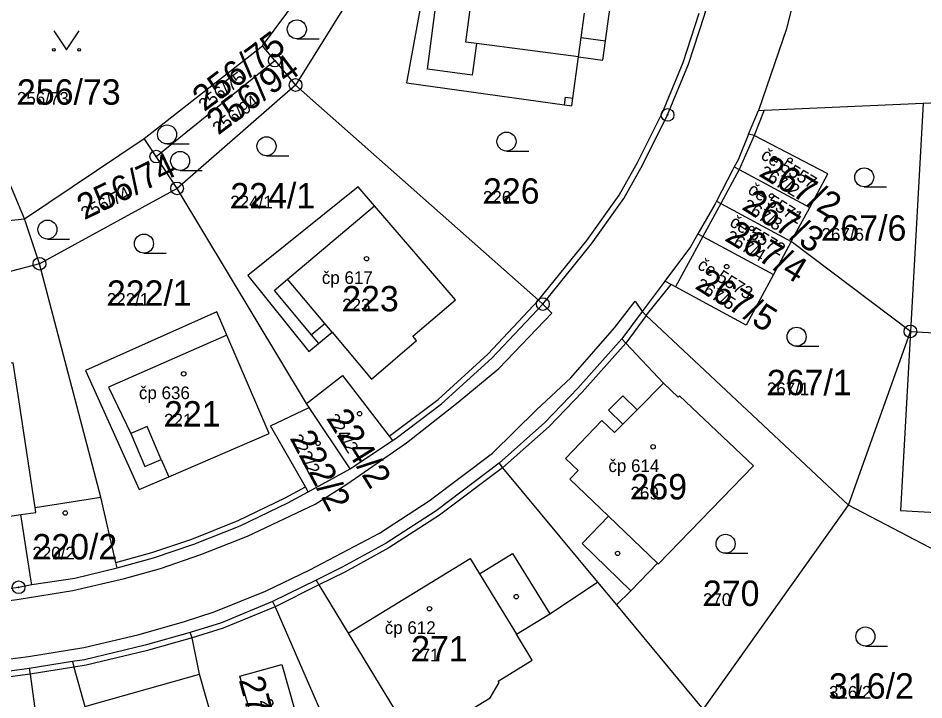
# Model space of a CAD drawing. Extents: x -763628 to -761565, y -976033 to -973833.
# Drawn here: x -762425.9 to -762354.5, y -974691 to -974637.2 of the extents above; entities that cross this region are included whole.
import ezdxf

# ---------------------------------------------------------------- set-up
doc = ezdxf.new("R2010")
doc.units = 0
for name, color, linetype in [('KN_cisla parcel 1000', 7, 'Continuous'), ('KN_cisla parcel 500', 7, 'Continuous'), ('KN_cisla popisna 500', 7, 'Continuous'), ('KN_hranice parcel', 7, 'Continuous'), ('KN_vnitrni kresba parcel', 7, 'Continuous'), ('KN_znacky bodu BP', 7, 'Continuous'), ('KN_znacky budov', 7, 'Continuous'), ('KN_znacky kultur', 7, 'Continuous')]:
    doc.layers.add(name, color=color, linetype=linetype)

msp = doc.modelspace()

# ---------------------------------------------------------------- linework, layer by layer
at = {"layer": 'KN_hranice parcel'}
for p, q in [((-762391.72, -974622.68), (-762404.05, -974642.51)), ((-762425.43, -974653.06), (-762433.41, -974634.01)), ((-762406.66, -974639.43), (-762403.5, -974635.17)), ((-762415.98, -974646.72), (-762406.66, -974639.43)), ((-762405.69, -974640.58), (-762406.66, -974639.43)), ((-762415.04, -974648.15), (-762405.69, -974640.58)), ((-762405.69, -974640.58), (-762404.05, -974642.51)), ((-762404.05, -974642.51), (-762413.39, -974650.66)), ((-762354.58, -974643.95), (-762338.31, -974643.23)), ((-762368.34, -974646.38), (-762367.56, -974644.53)), ((-762354.58, -974643.95), (-762355.58, -974661.94)), ((-762425.43, -974653.06), (-762415.98, -974646.72)), ((-762415.04, -974648.15), (-762415.98, -974646.72)), ((-762413.39, -974650.66), (-762415.04, -974648.15)), ((-762413.39, -974650.66), (-762424.24, -974656.6)), ((-762403.2, -974667.62), (-762413.39, -974650.66)), ((-762364.97, -974654.84), (-762363.52, -974652.17)), ((-762424.24, -974656.6), (-762425.43, -974653.06)), ((-762364.97, -974654.84), (-762366.38, -974657.45)), ((-762355.58, -974661.94), (-762364.97, -974654.84)), ((-762424.24, -974656.6), (-762441.06, -974661.03)), ((-762419.41, -974675.02), (-762424.24, -974656.6)), ((-762376.74, -974660.38), (-762378.32, -974662.53)), ((-762360.46, -974675.65), (-762355.58, -974661.94)), ((-762402.98, -974667.95), (-762403.2, -974667.62)), ((-762399.76, -974672.79), (-762402.98, -974667.95)), ((-762399.76, -974672.79), (-762396.41, -974670.55)), ((-762403.05, -974674.58), (-762399.76, -974672.79)), ((-762424.59, -974675.82), (-762419.41, -974675.02)), ((-762371.92, -974691.76), (-762360.46, -974675.65)), ((-762346, -974683.22), (-762360.46, -974675.65)), ((-762402.44, -974681.55), (-762405.87, -974683.24)), ((-762380.24, -974681.71), (-762378.76, -974683.5)), ((-762378.76, -974683.5), (-762371.92, -974691.76)), ((-762421.65, -974687.98), (-762425.05, -974688.52)), ((-762425.05, -974688.52), (-762444.88, -974691.23))]:
    msp.add_line(p, q, dxfattribs=at)
for points in [[(-762357.24, -974590.06), (-762362.84, -974626.97), (-762363.63, -974631.1), (-762365.36, -974638.07), (-762367.56, -974644.53)], [(-762391.72, -974622.68), (-762395.3, -974642.34), (-762382.86, -974644.07), (-762382.27, -974644.15), (-762382.19, -974643.56), (-762381.75, -974640.3), (-762379.82, -974640.56), (-762379.62, -974639.03), (-762379.36, -974637.1), (-762379.18, -974635.77), (-762381.1, -974635.51), (-762380.12, -974628.26), (-762379.92, -974626.78), (-762379.86, -974626.34), (-762379.65, -974624.76), (-762379.52, -974624.38)], [(-762384.56, -974659.79), (-762380.71, -974655.04), (-762378.17, -974651.47), (-762376.69, -974648.83), (-762374.73, -974644.87), (-762373.07, -974640.87), (-762371.81, -974636.99), (-762370.55, -974632.56), (-762369.27, -974625.94)], [(-762384.56, -974659.79), (-762384.89, -974659.48), (-762404.05, -974642.51)], [(-762367.56, -974644.53), (-762367.11, -974644.5), (-762354.58, -974643.95)], [(-762368.34, -974646.38), (-762369.16, -974648.4), (-762369.47, -974648.97)], [(-762363.52, -974652.17), (-762362.1, -974649.52), (-762367.9, -974646.48), (-762368.34, -974646.38)], [(-762369.47, -974648.97), (-762369.61, -974649.22), (-762370.87, -974651.67)], [(-762369.47, -974648.97), (-762369.08, -974649.18), (-762363.52, -974652.17)], [(-762401.18, -974661.99), (-762398.06, -974665.7), (-762394.52, -974662.65), (-762394.8, -974662.32), (-762391.45, -974659.44), (-762397.83, -974652.03), (-762399.12, -974650.53), (-762407.81, -974657.52), (-762403, -974663.53), (-762402.24, -974662.89), (-762401.18, -974661.99)], [(-762370.87, -974651.67), (-762370.98, -974651.89), (-762372.34, -974654.25)], [(-762370.87, -974651.67), (-762370.53, -974651.85), (-762364.97, -974654.84)], [(-762441.95, -974657.1), (-762430.2, -974653.56), (-762425.43, -974653.06)], [(-762372.34, -974654.25), (-762372.47, -974654.49), (-762372.92, -974655.28), (-762374.93, -974657.97)], [(-762372.34, -974654.25), (-762371.95, -974654.46), (-762366.38, -974657.45)], [(-762374.93, -974657.97), (-762375.08, -974658.17), (-762376.74, -974660.38)], [(-762366.38, -974657.45), (-762368.53, -974661.44), (-762374.09, -974658.42), (-762374.45, -974658.23), (-762374.93, -974657.97)], [(-762396.41, -974670.55), (-762396.11, -974670.35), (-762392.54, -974667.66), (-762388.58, -974664.04), (-762384.56, -974659.79)], [(-762409.48, -974662.24), (-762410.26, -974660.41), (-762420.61, -974665.02), (-762416.37, -974674.4), (-762414.05, -974673.4), (-762406.14, -974670), (-762409.48, -974662.24)], [(-762376.74, -974660.38), (-762376.41, -974660.69), (-762360.46, -974675.65)], [(-762355.58, -974661.94), (-762356.36, -974676.06), (-762351.25, -974676.36), (-762339.61, -974677.05), (-762339.16, -974668.73), (-762339.47, -974668.72), (-762339.15, -974662.85)], [(-762355.58, -974661.94), (-762348.95, -974662.31), (-762339.15, -974662.85)], [(-762378.32, -974662.53), (-762381.8, -974666.42), (-762384.4, -974669.13), (-762388.01, -974672.33)], [(-762378.76, -974683.5), (-762377.61, -974682.4), (-762375.51, -974680.21), (-762375.44, -974680.28), (-762367.95, -974672.55), (-762373.78, -974667.02), (-762373.88, -974667.13), (-762375.04, -974666.03), (-762378.01, -974662.86), (-762378.32, -974662.53)], [(-762424.59, -974675.82), (-762425.93, -974666.98), (-762426.32, -974664.41), (-762438.15, -974666.28), (-762436.84, -974675.52), (-762435.35, -974675.29), (-762434, -974675.08), (-762433.61, -974677.61), (-762425.7, -974676.39)], [(-762403.2, -974667.62), (-762400.36, -974665.43), (-762396.68, -974670.19), (-762396.41, -974670.55)], [(-762403.05, -974674.58), (-762403.27, -974674.19), (-762406.02, -974669.4), (-762402.98, -974667.95)], [(-762388.01, -974672.33), (-762392.98, -974676.08), (-762396.91, -974678.63), (-762400.38, -974680.53), (-762402.44, -974681.55)], [(-762388.01, -974672.33), (-762387.74, -974672.69), (-762380.24, -974681.71)], [(-762418.11, -974680.59), (-762415.25, -974679.8), (-762412.06, -974678.73), (-762408.41, -974677.26), (-762404.65, -974675.45), (-762403.05, -974674.58)], [(-762418.11, -974680.59), (-762418.23, -974680.16), (-762419.41, -974675.02)], [(-762425.7, -974676.39), (-762424.53, -974676.21), (-762424.59, -974675.82)], [(-762424.85, -974681.9), (-762424.91, -974681.49), (-762425.7, -974676.39)], [(-762424.85, -974681.9), (-762421.45, -974681.41), (-762418.11, -974680.59)], [(-762402.44, -974681.55), (-762402.21, -974681.93), (-762399.9, -974685.74), (-762395.03, -974693.77), (-762392.39, -974692.15), (-762392.31, -974692.28), (-762390.95, -974692.21), (-762388.7, -974690.83), (-762388, -974689.63), (-762388.07, -974689.51), (-762385.39, -974687.86), (-762386.64, -974685.82), (-762384.02, -974684.22), (-762380.24, -974681.71)], [(-762437.85, -974683.73), (-762425.89, -974682.12), (-762424.85, -974681.9)], [(-762405.87, -974683.24), (-762409.9, -974684.91), (-762412.35, -974685.68)], [(-762405.87, -974683.24), (-762405.67, -974683.65), (-762395.71, -974706.59)], [(-762412.35, -974685.68), (-762415.92, -974686.69), (-762420.68, -974687.83), (-762421.65, -974687.98)], [(-762407.71, -974691.68), (-762410.64, -974692.49), (-762411.62, -974688.98), (-762412.21, -974686.11), (-762412.35, -974685.68)], [(-762421.65, -974687.98), (-762421.53, -974688.42), (-762420.67, -974691.51), (-762418.05, -974700.94), (-762408.99, -974698.42), (-762409.44, -974696.8), (-762406.56, -974696)], [(-762425.05, -974688.52), (-762424.98, -974688.97), (-762424.51, -974692.46)], [(-762407.71, -974691.68), (-762408.45, -974689.12), (-762405.14, -974688.2), (-762403.19, -974695.06), (-762406.56, -974696)]]:
    msp.add_lwpolyline(points, dxfattribs=at)
at = {"layer": 'KN_vnitrni kresba parcel'}
for p, q in [((-762393.66, -974641.26), (-762392.89, -974635.37)), ((-762390.63, -974639.14), (-762390.18, -974635.73)), ((-762381.54, -974638.77), (-762381.28, -974636.85)), ((-762373.5, -974640.73), (-762372.23, -974636.85)), ((-762381.75, -974640.3), (-762381.54, -974638.77)), ((-762381.54, -974638.77), (-762379.62, -974639.03)), ((-762389.8, -974639.24), (-762390.63, -974639.14)), ((-762389.8, -974639.24), (-762390.12, -974641.73)), ((-762381.75, -974640.3), (-762389.8, -974639.24)), ((-762375.13, -974644.67), (-762373.5, -974640.73)), ((-762390.12, -974641.73), (-762393.66, -974641.26)), ((-762382.86, -974644.07), (-762382.78, -974643.48)), ((-762382.78, -974643.48), (-762382.19, -974643.56)), ((-762367.11, -974644.5), (-762367.9, -974646.48)), ((-762377.1, -974648.63), (-762375.13, -974644.67)), ((-762367.9, -974646.48), (-762369.08, -974649.18)), ((-762378.54, -974651.21), (-762377.1, -974648.63)), ((-762369.08, -974649.18), (-762370.53, -974651.85)), ((-762381.08, -974654.78), (-762378.54, -974651.21)), ((-762404.68, -974657.82), (-762397.83, -974652.03)), ((-762370.53, -974651.85), (-762371.95, -974654.46)), ((-762371.95, -974654.46), (-762374.09, -974658.42)), ((-762384.89, -974659.48), (-762381.08, -974654.78)), ((-762405.74, -974658.72), (-762404.68, -974657.82)), ((-762401.75, -974661.31), (-762404.68, -974657.82)), ((-762405.74, -974658.72), (-762402.82, -974662.2)), ((-762376.41, -974660.69), (-762374.45, -974658.23)), ((-762388.9, -974663.73), (-762384.89, -974659.48)), ((-762378.9, -974661.65), (-762377.29, -974659.55)), ((-762377.29, -974659.55), (-762376.74, -974660.38)), ((-762383.86, -974660.49), (-762384.56, -974659.79)), ((-762388.02, -974664.87), (-762383.86, -974660.49)), ((-762376.41, -974660.69), (-762378.01, -974662.86)), ((-762402.82, -974662.2), (-762401.75, -974661.31)), ((-762401.18, -974661.99), (-762401.75, -974661.31)), ((-762382.36, -974665.59), (-762378.9, -974661.65)), ((-762409.48, -974662.24), (-762418.8, -974666.33)), ((-762402.82, -974662.2), (-762402.24, -974662.89)), ((-762378.01, -974662.86), (-762381.47, -974666.73)), ((-762392.81, -974667.3), (-762388.9, -974663.73)), ((-762391.23, -974667.53), (-762388.02, -974664.87)), ((-762385.07, -974668.13), (-762382.36, -974665.59)), ((-762418.8, -974666.33), (-762417.05, -974669.98)), ((-762381.47, -974666.73), (-762384.07, -974669.44)), ((-762375.04, -974666.03), (-762377.13, -974668.13)), ((-762396.68, -974670.19), (-762392.81, -974667.3)), ((-762379.37, -974668.16), (-762378.24, -974667.02)), ((-762378.24, -974667.02), (-762377.13, -974668.13)), ((-762395.32, -974670.74), (-762391.23, -974667.53)), ((-762388.54, -974671.54), (-762385.07, -974668.13)), ((-762377.13, -974668.13), (-762378.26, -974669.26)), ((-762378.26, -974669.26), (-762379.37, -974668.16)), ((-762415.75, -974669.43), (-762417.05, -974669.98)), ((-762414.64, -974672.03), (-762415.75, -974669.43)), ((-762384.07, -974669.44), (-762387.74, -974672.69)), ((-762382.78, -974671.96), (-762379.9, -974668.96)), ((-762379.9, -974668.96), (-762378.9, -974669.92)), ((-762378.9, -974669.92), (-762378.26, -974669.26)), ((-762417.05, -974669.98), (-762415.93, -974672.59)), ((-762400.02, -974673.99), (-762395.32, -974670.74)), ((-762393.51, -974675.29), (-762388.54, -974671.54)), ((-762415.93, -974672.59), (-762414.64, -974672.03)), ((-762414.64, -974672.03), (-762414.05, -974673.4)), ((-762381.78, -974672.92), (-762382.78, -974671.96)), ((-762387.74, -974672.69), (-762392.71, -974676.44)), ((-762382.43, -974673.6), (-762381.78, -974672.92)), ((-762379.39, -974676.51), (-762382.43, -974673.6)), ((-762404.86, -974675.06), (-762403.27, -974674.19)), ((-762402.52, -974675.57), (-762400.02, -974673.99)), ((-762408.58, -974676.85), (-762404.86, -974675.06)), ((-762397.43, -974677.85), (-762393.51, -974675.29)), ((-762407.85, -974678.09), (-762402.52, -974675.57)), ((-762392.71, -974676.44), (-762396.69, -974679.02)), ((-762381.46, -974678.67), (-762379.39, -974676.51)), ((-762379.39, -974676.51), (-762375.51, -974680.21)), ((-762412.22, -974678.32), (-762408.58, -974676.85)), ((-762411.52, -974679.53), (-762407.85, -974678.09)), ((-762402.92, -974680.73), (-762397.43, -974677.85)), ((-762415.38, -974679.37), (-762412.22, -974678.32)), ((-762377.61, -974682.4), (-762381.46, -974678.67)), ((-762418.23, -974680.16), (-762415.38, -974679.37)), ((-762414.69, -974680.63), (-762411.52, -974679.53)), ((-762396.69, -974679.02), (-762400.16, -974680.92)), ((-762389.56, -974681.06), (-762386.94, -974679.46)), ((-762386.94, -974679.46), (-762384.02, -974684.22)), ((-762399.9, -974685.74), (-762390.29, -974679.85)), ((-762390.29, -974679.85), (-762389.56, -974681.06)), ((-762417.55, -974681.42), (-762414.69, -974680.63)), ((-762406.41, -974682.43), (-762402.92, -974680.73)), ((-762400.16, -974680.92), (-762402.21, -974681.93)), ((-762421.62, -974682.38), (-762417.55, -974681.42)), ((-762389.56, -974681.06), (-762386.64, -974685.82)), ((-762425.83, -974683.06), (-762421.62, -974682.38)), ((-762410.46, -974684.06), (-762406.41, -974682.43)), ((-762402.21, -974681.93), (-762405.67, -974683.65)), ((-762437.79, -974684.68), (-762425.83, -974683.06)), ((-762405.67, -974683.65), (-762409.76, -974685.34)), ((-762412.9, -974684.85), (-762410.46, -974684.06)), ((-762416.48, -974685.86), (-762412.9, -974684.85)), ((-762420.75, -974686.88), (-762416.48, -974685.86)), ((-762409.76, -974685.34), (-762412.21, -974686.11)), ((-762412.21, -974686.11), (-762415.82, -974687.13)), ((-762425.11, -974687.58), (-762420.75, -974686.88)), ((-762415.82, -974687.13), (-762420.57, -974688.27)), ((-762472.51, -974693.58), (-762425.11, -974687.58)), ((-762421.53, -974688.42), (-762424.98, -974688.97)), ((-762420.57, -974688.27), (-762421.53, -974688.42)), ((-762424.98, -974688.97), (-762444.82, -974691.67)), ((-762420.67, -974691.51), (-762411.62, -974688.98))]:
    msp.add_line(p, q, dxfattribs=at)
at = {"layer": 'KN_znacky bodu BP'}
for centre, radius in [((-762405.69, -974640.58), 0.5), ((-762405.69, -974640.58), 0.0303), ((-762404.05, -974642.51), 0.5), ((-762404.05, -974642.51), 0.0303), ((-762374.73, -974644.87), 0.5), ((-762374.73, -974644.87), 0.0303), ((-762415.04, -974648.15), 0.5), ((-762415.04, -974648.15), 0.0303), ((-762413.39, -974650.66), 0.5), ((-762413.39, -974650.66), 0.0303), ((-762424.24, -974656.6), 0.5), ((-762424.24, -974656.6), 0.0303), ((-762384.56, -974659.79), 0.5), ((-762384.56, -974659.79), 0.0303), ((-762355.58, -974661.94), 0.5), ((-762355.58, -974661.94), 0.0303), ((-762425.89, -974682.12), 0.5), ((-762425.89, -974682.12), 0.0303)]:
    msp.add_circle(centre, radius, dxfattribs=at)
at = {"layer": 'KN_znacky budov'}
for centre in [(-762365.077, -974648.439), (-762366.517, -974651.259), (-762368.097, -974653.819), (-762398.457, -974656.209), (-762370.067, -974656.829), (-762412.877, -974665.289), (-762399.007, -974668.429), (-762402.277, -974670.769), (-762375.867, -974671.039), (-762422.207, -974676.259), (-762378.667, -974679.449), (-762386.657, -974682.859), (-762393.497, -974683.809)]:
    msp.add_circle(centre, 0.175, dxfattribs=at)
at = {"layer": 'KN_znacky kultur'}
for p, q in [((-762403.953, -974638.87), (-762402.203, -974638.87)), ((-762414.183, -974647.16), (-762412.433, -974647.16)), ((-762406.343, -974648.09), (-762404.593, -974648.09)), ((-762387.423, -974647.72), (-762385.673, -974647.72)), ((-762413.153, -974649.25), (-762411.403, -974649.25)), ((-762359.223, -974650.54), (-762357.473, -974650.54)), ((-762423.613, -974654.66), (-762421.863, -974654.66)), ((-762416.003, -974655.77), (-762414.253, -974655.77)), ((-762364.553, -974663.11), (-762362.803, -974663.11)), ((-762370.153, -974679.44), (-762368.403, -974679.44)), ((-762359.133, -974686.75), (-762357.383, -974686.75))]:
    msp.add_line(p, q, dxfattribs=at)
msp.add_lwpolyline([(-762423.11, -974638.239), (-762422.11, -974639.74), (-762421.11, -974638.239)], dxfattribs=at)
for centre, radius in [((-762403.953, -974638.12), 0.75), ((-762423.11, -974639.739), 0.1), ((-762421.11, -974639.739), 0.1), ((-762414.183, -974646.41), 0.75), ((-762406.343, -974647.34), 0.75), ((-762387.423, -974646.97), 0.75), ((-762413.153, -974648.5), 0.75), ((-762359.223, -974649.79), 0.75), ((-762423.613, -974653.91), 0.75), ((-762416.003, -974655.02), 0.75), ((-762364.553, -974662.36), 0.75), ((-762370.153, -974678.69), 0.75), ((-762359.133, -974686), 0.75)]:
    msp.add_circle(centre, radius, dxfattribs=at)

# ---------------------------------------------------------------- texts
at = {"layer": 'KN_cisla parcel 1000'}
for s, rotation, p in [('256/75', 37, (-762411.221, -974644.631)), ('256/94', 37, (-762410.121, -974646.478)), ('256/74', 26, (-762420.664, -974653.16)), ('267/2', 329, (-762367.573, -974649.659)), ('267/3', 328, (-762368.921, -974652.279)), ('267/4', 329, (-762370.264, -974654.754)), ('267/5', 328, (-762372.612, -974658.526)), ('224/2', 302, (-762401.65, -974668.818)), ('222/2', 298, (-762404.519, -974670.38)), ('274/2', 285, (-762408.541, -974689.409))]:
    msp.add_text(s, height=2, rotation=rotation, dxfattribs=at).set_placement(p)
for s, p in [('256/73', (-762426.02, -974644.06)), ('224/1', (-762409.2, -974652.24)), ('226', (-762389.28, -974651.87)), ('267/6', (-762362.59, -974654.79)), ('222/1', (-762418.93, -974659.92)), ('223', (-762400.38, -974660.36)), ('267/1', (-762366.9, -974666.97)), ('221', (-762414.42, -974669.44)), ('269', (-762377.65, -974675.19)), ('220/2', (-762424.8, -974679.92)), ('270', (-762371.94, -974683.59)), ('271', (-762394.94, -974687.96)), ('316/2', (-762362, -974690.9))]:
    msp.add_text(s, height=2, dxfattribs=at).set_placement(p)
at = {"layer": 'KN_cisla parcel 500'}
for s, rotation, p in [('256/75', 37, (-762411.221, -974644.631)), ('256/94', 37, (-762410.121, -974646.478)), ('267/2', 329, (-762367.573, -974649.659)), ('256/74', 26, (-762420.664, -974653.16)), ('267/3', 328, (-762368.921, -974652.279)), ('267/4', 329, (-762370.264, -974654.754)), ('267/5', 328, (-762372.612, -974658.526)), ('224/2', 302, (-762401.65, -974668.818)), ('222/2', 298, (-762404.519, -974670.38)), ('274/2', 285, (-762406.875, -974691.043))]:
    msp.add_text(s, height=1, rotation=rotation, dxfattribs=at).set_placement(p)
for s, p in [('256/73', (-762426.02, -974644.06)), ('226', (-762389.28, -974651.87)), ('224/1', (-762409.2, -974652.24)), ('267/6', (-762362.59, -974654.79)), ('222/1', (-762418.93, -974659.92)), ('223', (-762400.38, -974660.36)), ('267/1', (-762366.9, -974666.97)), ('221', (-762414.42, -974669.44)), ('269', (-762377.65, -974675.19)), ('220/2', (-762424.8, -974679.92)), ('270', (-762371.94, -974683.59)), ('271', (-762394.94, -974687.96)), ('316/2', (-762362, -974690.9))]:
    msp.add_text(s, height=1, dxfattribs=at).set_placement(p)
at = {"layer": 'KN_cisla popisna 500'}
for s, rotation, p in [('če 5557', 329, (-762367.446, -974648.284)), ('če 5571', 328, (-762368.478, -974650.999)), ('če 5572', 329, (-762369.906, -974653.57)), ('če 5573', 328, (-762372.448, -974656.942))]:
    msp.add_text(s, height=1, rotation=rotation, dxfattribs=at).set_placement(p)
for s, p in [('čp 617', (-762401.981, -974658.201)), ('čp 636', (-762416.401, -974667.281)), ('čp 614', (-762379.391, -974673.031)), ('čp 612', (-762397.021, -974685.801))]:
    msp.add_text(s, height=1, dxfattribs=at).set_placement(p)

doc.saveas('drawing.dxf')
